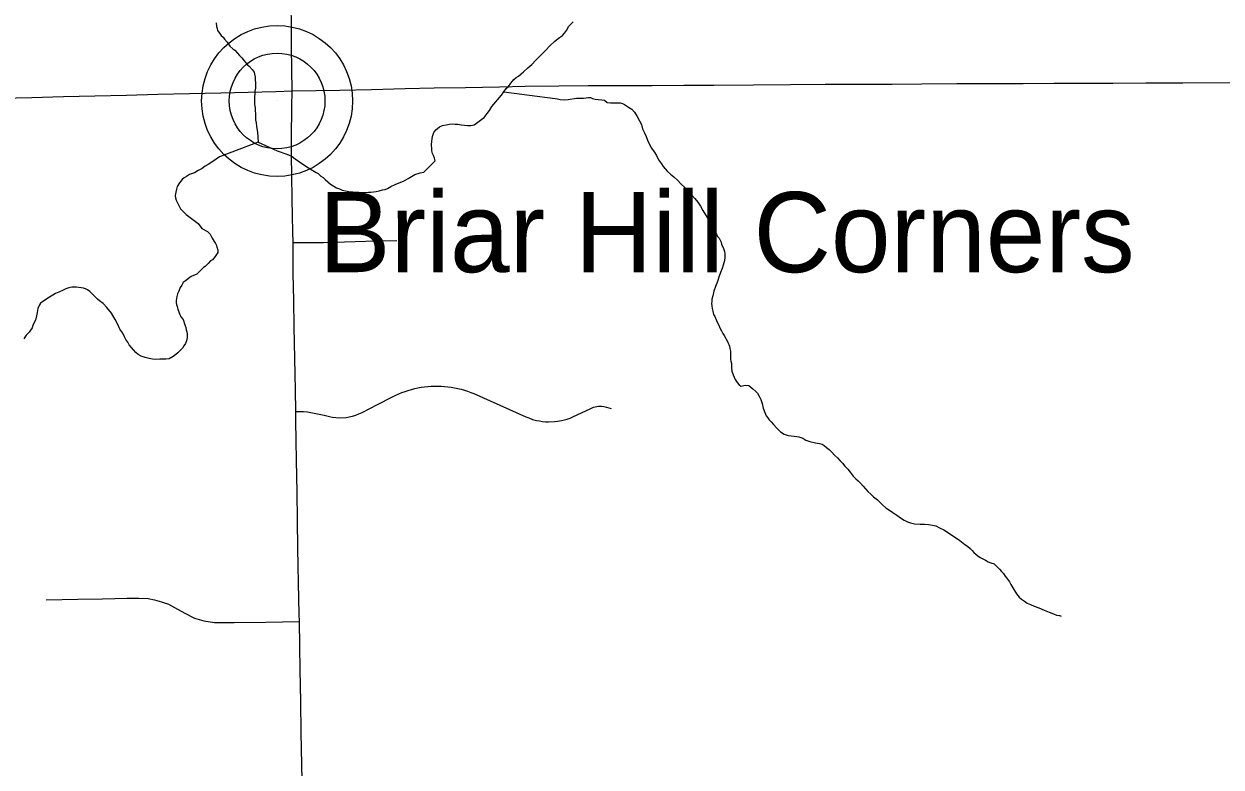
# Model space of a CAD drawing. Extents: x 103424 to 290657, y 38711 to 110967.
# Drawn here: x 214246.649 to 214247.239, y 40210.673 to 40211.04 of the extents above; entities that cross this region are included whole.
import ezdxf

# ---------------------------------------------------------------- set-up
doc = ezdxf.new("R2010")
doc.units = 0
for name, color, linetype in [('GM_X_County_Road', 7, 'Continuous'), ('GM_X_Major_River', 7, 'Continuous'), ('GM_X_Minor_River', 7, 'Continuous'), ('GM_X_State_Route', 7, 'Continuous'), ('GM_X_Township_Road', 7, 'Continuous'), ('GM_X_Unincorporated', 7, 'Continuous'), ('GM_X_Unincorporated_Location', 7, 'Continuous'), ('GM_X_Unincorporated_Text', 7, 'Continuous')]:
    doc.layers.add(name, color=color, linetype=linetype)

msp = doc.modelspace()

# ---------------------------------------------------------------- linework, layer by layer
at = {"layer": 'GM_X_County_Road'}
for points in [[(214246.78073, 40211.00676), (214246.7925, 40211.00687), (214246.80428, 40211.00699), (214246.8198, 40211.00744), (214246.83642, 40211.00782), (214246.85074, 40211.00815), (214246.86609, 40211.00842), (214246.88283, 40211.00871), (214246.89547, 40211.00903), (214246.91222, 40211.0092), (214246.92665, 40211.00934), (214246.94246, 40211.00929), (214246.95816, 40211.00934), (214246.97375, 40211.00952), (214246.98853, 40211.00957), (214247.0081, 40211.00969), (214247.02639, 40211.00986), (214247.04348, 40211.00994), (214247.06288, 40211.01003), (214247.0765, 40211.01006), (214247.09105, 40211.01018), (214247.10837, 40211.01025), (214247.12568, 40211.01032), (214247.14104, 40211.01038), (214247.15633, 40211.01044), (214247.171, 40211.0105), (214247.18514, 40211.01055), (214247.20142, 40211.01061), (214247.21966, 40211.01067), (214247.24459, 40211.01079)], [(214246.63691, 40211.00309), (214246.65244, 40211.00348), (214246.66797, 40211.00386), (214246.68349, 40211.00425), (214246.69902, 40211.00463), (214246.71455, 40211.00502), (214246.73008, 40211.00541), (214246.74561, 40211.0058), (214246.75911, 40211.00613), (214246.77261, 40211.00647), (214246.78073, 40211.00676)]]:
    msp.add_lwpolyline(points, dxfattribs=at)
at = {"layer": 'GM_X_Major_River'}
for points in [[(214246.88496, 40211.00629), (214246.88626, 40211.00783), (214246.88738, 40211.0088), (214246.88849, 40211.01053), (214246.88998, 40211.01226), (214246.89111, 40211.01323), (214246.89223, 40211.01401), (214246.89354, 40211.01517), (214246.89467, 40211.01614), (214246.89691, 40211.01808), (214246.89879, 40211.01963), (214246.90084, 40211.02176), (214246.90308, 40211.02408), (214246.90551, 40211.02659), (214246.90775, 40211.02891), (214246.91018, 40211.03123), (214246.91243, 40211.03298), (214246.91393, 40211.03395), (214246.91486, 40211.03511), (214246.91598, 40211.03646), (214246.91708, 40211.03857), (214246.91913, 40211.04069)], [(214246.76391, 40210.98143), (214246.77148, 40210.97799), (214246.7734, 40210.97707), (214246.77817, 40210.97544), (214246.77932, 40210.97508), (214246.78066, 40210.97434), (214246.7822, 40210.97323), (214246.78431, 40210.97174), (214246.78643, 40210.97025), (214246.78873, 40210.96877), (214246.79084, 40210.96748), (214246.79256, 40210.96655), (214246.79352, 40210.966), (214246.79488, 40210.96469), (214246.79603, 40210.96395), (214246.79699, 40210.96301), (214246.79834, 40210.96189), (214246.79969, 40210.96078), (214246.80123, 40210.95966), (214246.80257, 40210.95892), (214246.8041, 40210.95838), (214246.80544, 40210.95783), (214246.80696, 40210.95747), (214246.80868, 40210.95712), (214246.81058, 40210.95696), (214246.81362, 40210.95682), (214246.81552, 40210.95666), (214246.81837, 40210.95671), (214246.81951, 40210.95673), (214246.82083, 40210.95694), (214246.82216, 40210.95715), (214246.82367, 40210.95737), (214246.82519, 40210.95796), (214246.82651, 40210.95817), (214246.82764, 40210.95857), (214246.82934, 40210.95955), (214246.83141, 40210.96054), (214246.83348, 40210.96133), (214246.83556, 40210.96213), (214246.83782, 40210.96349), (214246.8412, 40210.96545), (214246.84385, 40210.96625), (214246.84555, 40210.96666), (214246.85115, 40210.97227), (214246.85094, 40210.9736), (214246.85035, 40210.97492), (214246.84995, 40210.97586), (214246.84955, 40210.97719), (214246.84953, 40210.97814), (214246.84931, 40210.98003), (214246.84947, 40210.98194), (214246.84964, 40210.98308), (214246.84981, 40210.98422), (214246.85054, 40210.98614), (214246.85147, 40210.98748), (214246.85334, 40210.98904), (214246.85485, 40210.98963), (214246.85655, 40210.99004), (214246.85826, 40210.99026), (214246.85977, 40210.99047), (214246.86111, 40210.9903), (214246.86243, 40210.99033), (214246.86396, 40210.98997), (214246.86567, 40210.98981), (214246.86719, 40210.98964), (214246.86871, 40210.98967), (214246.87042, 40210.98989), (214246.87154, 40210.99086), (214246.87285, 40210.99183), (214246.87417, 40210.9928), (214246.87529, 40210.99358), (214246.87678, 40210.99551), (214246.8779, 40210.99705), (214246.87919, 40210.99897), (214246.88385, 40211.00456), (214246.88496, 40211.00629)], [(214246.76391, 40210.98143), (214246.74496, 40210.97414), (214246.74327, 40210.97297), (214246.7412, 40210.9716), (214246.73932, 40210.97043), (214246.73782, 40210.96964), (214246.73632, 40210.96848), (214246.73443, 40210.9675), (214246.73256, 40210.96633), (214246.7301, 40210.96553), (214246.7286, 40210.96455), (214246.72747, 40210.96377), (214246.72653, 40210.963), (214246.72523, 40210.96145), (214246.72412, 40210.95953), (214246.72377, 40210.9582), (214246.72341, 40210.95686), (214246.72306, 40210.95514), (214246.72327, 40210.954), (214246.72348, 40210.95287), (214246.72564, 40210.94853), (214246.72679, 40210.94741), (214246.72853, 40210.94573), (214246.73046, 40210.94424), (214246.73238, 40210.94275), (214246.73431, 40210.94126), (214246.73625, 40210.93882), (214246.73893, 40210.93734), (214246.74028, 40210.93603), (214246.74126, 40210.93415), (214246.74224, 40210.93245), (214246.74301, 40210.93151), (214246.74341, 40210.93057), (214246.74362, 40210.92962), (214246.74402, 40210.9283), (214246.74404, 40210.92697), (214246.74274, 40210.92505), (214246.74144, 40210.9235), (214246.7405, 40210.92292), (214246.73938, 40210.92157), (214246.73789, 40210.92021), (214246.73695, 40210.91963), (214246.73583, 40210.91847), (214246.73377, 40210.91634), (214246.73095, 40210.91516), (214246.72963, 40210.91418), (214246.72813, 40210.91302), (214246.72701, 40210.91224), (214246.72627, 40210.91089), (214246.72553, 40210.90974), (214246.7248, 40210.90802), (214246.72425, 40210.90668), (214246.72389, 40210.90534), (214246.72372, 40210.90439), (214246.72354, 40210.90343), (214246.72356, 40210.90229), (214246.72377, 40210.90135), (214246.72397, 40210.9004), (214246.72438, 40210.89908), (214246.72498, 40210.89737), (214246.72577, 40210.8953), (214246.72693, 40210.89398), (214246.72774, 40210.89134), (214246.72833, 40210.89001), (214246.72854, 40210.88888), (214246.72874, 40210.88793), (214246.72895, 40210.88698), (214246.72898, 40210.88508), (214246.72863, 40210.88355), (214246.72808, 40210.88221), (214246.72734, 40210.88106), (214246.7266, 40210.87991), (214246.72529, 40210.87856), (214246.72436, 40210.87759), (214246.72342, 40210.87682), (214246.72211, 40210.87584), (214246.72004, 40210.87467), (214246.71852, 40210.87445), (214246.717, 40210.87443), (214246.71549, 40210.8744), (214246.71359, 40210.87437), (214246.71188, 40210.87453), (214246.71016, 40210.87489), (214246.70826, 40210.87523), (214246.70634, 40210.87596), (214246.70481, 40210.8767), (214246.70365, 40210.87782), (214246.70249, 40210.87913), (214246.70152, 40210.88026), (214246.70036, 40210.88157), (214246.69977, 40210.88289), (214246.6988, 40210.8842), (214246.69802, 40210.88552), (214246.69723, 40210.88722), (214246.69586, 40210.88929), (214246.69488, 40210.89118), (214246.69351, 40210.89401), (214246.69174, 40210.89721), (214246.68942, 40210.90002), (214246.68749, 40210.90189), (214246.68576, 40210.90319)], [(214246.68576, 40210.90319), (214246.68479, 40210.90413), (214246.68383, 40210.90506), (214246.68286, 40210.906), (214246.68189, 40210.90693), (214246.68093, 40210.90787), (214246.67978, 40210.90861), (214246.67882, 40210.90916), (214246.67786, 40210.90953), (214246.67444, 40210.91004), (214246.6733, 40210.91002), (214246.67216, 40210.91001), (214246.67065, 40210.9096), (214246.66913, 40210.90919), (214246.66782, 40210.90841), (214246.66574, 40210.90743), (214246.66404, 40210.90683), (214246.66273, 40210.90605), (214246.66104, 40210.90507), (214246.65935, 40210.9039), (214246.65766, 40210.90273), (214246.65672, 40210.90215), (214246.65616, 40210.90119), (214246.65543, 40210.89946), (214246.65508, 40210.89756), (214246.65473, 40210.89584), (214246.6542, 40210.89374), (214246.65346, 40210.89221), (214246.65291, 40210.89106), (214246.65255, 40210.88991), (214246.65181, 40210.88876), (214246.65107, 40210.88779), (214246.64958, 40210.88625), (214246.64847, 40210.88452)]]:
    msp.add_lwpolyline(points, dxfattribs=at)
at = {"layer": 'GM_X_Minor_River'}
for points in [[(214246.74328, 40211.04027), (214246.7435, 40211.03837), (214246.74371, 40211.03743), (214246.74391, 40211.03648), (214246.74508, 40211.03498), (214246.74566, 40211.03404), (214246.74663, 40211.0331), (214246.7474, 40211.03216), (214246.74876, 40211.03067), (214246.74993, 40211.02878), (214246.75147, 40211.02748), (214246.75243, 40211.02673), (214246.75359, 40211.02542), (214246.75476, 40211.02411), (214246.75591, 40211.02299), (214246.75708, 40211.02149), (214246.75785, 40211.02055), (214246.75863, 40211.01961), (214246.75959, 40211.01887), (214246.76095, 40211.01718), (214246.76192, 40211.01586)], [(214246.76192, 40211.01586), (214246.76213, 40211.01492), (214246.76253, 40211.0134), (214246.76255, 40211.01226), (214246.76258, 40211.01055), (214246.76262, 40211.00808), (214246.76227, 40211.00655), (214246.76229, 40211.00522), (214246.76213, 40211.0037), (214246.76216, 40211.00161), (214246.76219, 40210.9999), (214246.7624, 40210.99838), (214246.76243, 40210.99686), (214246.76264, 40210.99553), (214246.76267, 40210.99401), (214246.76269, 40210.99249), (214246.76291, 40210.99097), (214246.76313, 40210.98926), (214246.76334, 40210.98813), (214246.76355, 40210.98642), (214246.76391, 40210.98143)], [(214246.88496, 40211.00629), (214246.91027, 40211.0029), (214246.91141, 40211.00273), (214246.91275, 40211.00237), (214246.91503, 40211.00222), (214246.91674, 40211.00244), (214246.9209, 40211.00308), (214246.92261, 40211.0031), (214246.92432, 40211.00313), (214246.92565, 40211.00334), (214246.92679, 40211.00336), (214246.92774, 40211.00338), (214246.92869, 40211.00301), (214246.93003, 40211.00266), (214246.93155, 40211.00249), (214246.93326, 40211.00233), (214246.93459, 40211.00216), (214246.93594, 40211.00104), (214246.93765, 40211.00088), (214246.94031, 40211.00073), (214246.9424, 40211.00077), (214246.94355, 40211.00041), (214246.9445, 40211.00004), (214246.94643, 40210.99874), (214246.94815, 40210.99763), (214246.94951, 40210.99613), (214246.95068, 40210.99406), (214246.95186, 40210.99199), (214246.95284, 40210.9901), (214246.95344, 40210.98802), (214246.95443, 40210.98595), (214246.95521, 40210.98425), (214246.95582, 40210.98235), (214246.9566, 40210.98066), (214246.95778, 40210.9784), (214246.95914, 40210.97671), (214246.96031, 40210.97482), (214246.96129, 40210.97275), (214246.96266, 40210.97068), (214246.96363, 40210.96937), (214246.9646, 40210.96824), (214246.96576, 40210.96693), (214246.96711, 40210.96562), (214246.96884, 40210.96432), (214246.97058, 40210.96264), (214246.97232, 40210.96095), (214246.97425, 40210.95908), (214246.97773, 40210.95534), (214246.97909, 40210.95365), (214246.98064, 40210.95177), (214246.982, 40210.94989), (214246.98317, 40210.94782), (214246.98435, 40210.94556), (214246.98552, 40210.94387), (214246.98649, 40210.94255), (214246.98728, 40210.94047), (214246.98826, 40210.93897), (214246.98904, 40210.93746), (214246.98983, 40210.93614), (214246.99041, 40210.93501), (214246.99119, 40210.93407), (214246.99159, 40210.93313), (214246.99217, 40210.93219), (214246.99238, 40210.93105), (214246.99317, 40210.92954), (214246.99377, 40210.92746), (214246.99398, 40210.92651), (214246.994, 40210.9248), (214246.99385, 40210.9229), (214246.99348, 40210.92194), (214246.99312, 40210.9208), (214246.99258, 40210.91908), (214246.99185, 40210.91716), (214246.99112, 40210.91544), (214246.99041, 40210.91277), (214246.98931, 40210.91028), (214246.98859, 40210.90798), (214246.98806, 40210.90569), (214246.98752, 40210.90397), (214246.98754, 40210.90283), (214246.98736, 40210.90188), (214246.98757, 40210.90074), (214246.98778, 40210.89941), (214246.98799, 40210.89809), (214246.9884, 40210.89657), (214246.98899, 40210.89544), (214246.98978, 40210.89355), (214246.99037, 40210.89242), (214246.99096, 40210.89129), (214246.99155, 40210.88997), (214246.99233, 40210.88846), (214246.99293, 40210.88714), (214246.9937, 40210.8862), (214246.99547, 40210.88281), (214246.99626, 40210.88092), (214246.99647, 40210.87978), (214246.99668, 40210.87846), (214246.9967, 40210.87712), (214246.99673, 40210.8756), (214246.99675, 40210.87446), (214246.99695, 40210.87352)], [(214246.99695, 40210.87352), (214246.99716, 40210.87238), (214246.99718, 40210.87124), (214246.9972, 40210.8701), (214246.99742, 40210.86858), (214246.99802, 40210.86669), (214246.999, 40210.86442), (214246.99998, 40210.86292), (214247.00095, 40210.8618), (214247.00191, 40210.86124), (214247.00418, 40210.86166), (214247.0057, 40210.86149), (214247.00782, 40210.85982), (214247.00917, 40210.85851), (214247.01013, 40210.85776), (214247.01092, 40210.85625), (214247.0117, 40210.85456), (214247.01231, 40210.85267), (214247.01291, 40210.85039), (214247.01371, 40210.84812), (214247.01431, 40210.84661), (214247.01508, 40210.84549), (214247.01586, 40210.84455), (214247.01683, 40210.84361), (214247.01799, 40210.8423), (214247.01954, 40210.84043), (214247.02146, 40210.83875), (214247.0232, 40210.83744), (214247.0251, 40210.83691), (214247.02815, 40210.83657), (214247.02948, 40210.83641), (214247.03043, 40210.83623), (214247.03139, 40210.83587), (214247.03234, 40210.8355), (214247.03388, 40210.83458), (214247.03579, 40210.83385), (214247.03865, 40210.83333), (214247.04055, 40210.83298), (214247.04189, 40210.83262), (214247.04285, 40210.83187), (214247.04401, 40210.83094), (214247.04535, 40210.83001), (214247.0467, 40210.8287), (214247.04806, 40210.82721), (214247.04941, 40210.8259), (214247.05057, 40210.82459), (214247.05192, 40210.82328), (214247.05308, 40210.82177), (214247.05463, 40210.82028), (214247.05579, 40210.81878), (214247.05715, 40210.8169), (214247.05851, 40210.81559), (214247.05966, 40210.81447), (214247.06082, 40210.81335), (214247.06218, 40210.81185), (214247.06334, 40210.81053), (214247.0645, 40210.80922), (214247.06585, 40210.80791), (214247.0672, 40210.80661), (214247.06913, 40210.80512), (214247.07048, 40210.80381), (214247.07183, 40210.8025), (214247.07337, 40210.80119), (214247.0751, 40210.80008), (214247.07683, 40210.79897), (214247.07875, 40210.79767), (214247.08048, 40210.79637), (214247.0824, 40210.79507), (214247.08393, 40210.79433), (214247.08546, 40210.79379), (214247.08737, 40210.79325), (214247.09022, 40210.79311), (214247.09231, 40210.79314), (214247.0944, 40210.79298), (214247.0963, 40210.79263), (214247.09802, 40210.79228), (214247.09974, 40210.79136), (214247.10185, 40210.79044), (214247.10761, 40210.78655), (214247.10972, 40210.78506), (214247.11222, 40210.7832), (214247.11357, 40210.78227), (214247.11492, 40210.78115), (214247.11588, 40210.78022), (214247.11666, 40210.77928), (214247.11762, 40210.77835), (214247.11858, 40210.7776), (214247.11974, 40210.77667), (214247.12108, 40210.77612), (214247.12242, 40210.77538), (214247.12376, 40210.77464), (214247.1251, 40210.7741), (214247.12663, 40210.77355), (214247.12759, 40210.77281), (214247.12933, 40210.77093), (214247.1303, 40210.76981), (214247.13126, 40210.76887), (214247.13205, 40210.76755), (214247.13321, 40210.76605), (214247.13418, 40210.76474), (214247.13496, 40210.76342)], [(214247.13496, 40210.76342), (214247.13594, 40210.76173), (214247.1377, 40210.7589), (214247.13906, 40210.75721), (214247.14021, 40210.75628), (214247.14156, 40210.75516), (214247.1429, 40210.75423), (214247.14462, 40210.7535), (214247.14635, 40210.75277), (214247.14864, 40210.75186), (214247.15132, 40210.75076), (214247.1538, 40210.74985), (214247.15591, 40210.74893), (214247.15743, 40210.74839), (214247.15877, 40210.74822), (214247.15896, 40210.74823), (214247.15934, 40210.74804), (214247.15972, 40210.74786)]]:
    msp.add_lwpolyline(points, dxfattribs=at)
at = {"layer": 'GM_X_State_Route'}
for points in [[(214246.78073, 40211.00676), (214246.78057, 40211.01747), (214246.78041, 40211.02818), (214246.78034, 40211.03863), (214246.78027, 40211.04908), (214246.78032, 40211.06461), (214246.78036, 40211.08014), (214246.78038, 40211.1447), (214246.78051, 40211.15978), (214246.78049, 40211.16639), (214246.78061, 40211.17226), (214246.78068, 40211.18181), (214246.78081, 40211.19734), (214246.78089, 40211.20705), (214246.78097, 40211.21676), (214246.78108, 40211.29041), (214246.78115, 40211.30594), (214246.7812, 40211.31577), (214246.78124, 40211.32559), (214246.7813, 40211.33107)], [(214246.78574, 40210.65925), (214246.7855, 40210.67474), (214246.78523, 40210.69027), (214246.78496, 40210.7058), (214246.78469, 40210.72133), (214246.78449, 40210.73323), (214246.78428, 40210.74513), (214246.78422, 40210.74877), (214246.7839, 40210.7643), (214246.78371, 40210.77274), (214246.78354, 40210.78117), (214246.78335, 40210.79509), (214246.78317, 40210.80901), (214246.78292, 40210.82454), (214246.78275, 40210.83435), (214246.78259, 40210.84417), (214246.78257, 40210.84862), (214246.78239, 40210.85936), (214246.78207, 40210.87489), (214246.78176, 40210.89042), (214246.7815, 40210.90352), (214246.78123, 40210.91661), (214246.78119, 40210.93191), (214246.78099, 40210.93712), (214246.78083, 40210.94524), (214246.78067, 40210.95336), (214246.78056, 40210.96514), (214246.78047, 40210.97457), (214246.78041, 40210.98362), (214246.78056, 40210.9989), (214246.78073, 40211.00676)]]:
    msp.add_lwpolyline(points, dxfattribs=at)
at = {"layer": 'GM_X_Township_Road'}
for points in [[(214246.78119, 40210.93191), (214246.79621, 40210.93197), (214246.81174, 40210.93243), (214246.82206, 40210.93273), (214246.83238, 40210.93304)], [(214246.78257, 40210.84862), (214246.78635, 40210.84868), (214246.78824, 40210.84856), (214246.79645, 40210.84684), (214246.79904, 40210.84624), (214246.80065, 40210.84593), (214246.80231, 40210.84572), (214246.80394, 40210.84564), (214246.80726, 40210.84581), (214246.80889, 40210.84606), (214246.8105, 40210.84643), (214246.81206, 40210.84691), (214246.81361, 40210.8475), (214246.81522, 40210.84825), (214246.82273, 40210.85211), (214246.83024, 40210.85598), (214246.83173, 40210.85671), (214246.83325, 40210.85739), (214246.83477, 40210.85801), (214246.83633, 40210.85858), (214246.83789, 40210.85909), (214246.83948, 40210.85955), (214246.84109, 40210.85996), (214246.8427, 40210.86031), (214246.84434, 40210.86061), (214246.84597, 40210.86084), (214246.84761, 40210.86102), (214246.84927, 40210.86114), (214246.8509, 40210.86121), (214246.85422, 40210.86116), (214246.85587, 40210.86105), (214246.85751, 40210.86088), (214246.85914, 40210.86066), (214246.86078, 40210.86037), (214246.86239, 40210.86004), (214246.864, 40210.85964), (214246.86559, 40210.85919), (214246.86717, 40210.85869), (214246.86874, 40210.85812), (214246.87025, 40210.85752), (214246.88309, 40210.85178), (214246.89593, 40210.84605), (214246.8973, 40210.84549), (214246.89917, 40210.84483), (214246.90109, 40210.84432), (214246.90256, 40210.84402), (214246.90403, 40210.8438), (214246.9055, 40210.84365), (214246.90699, 40210.84359), (214246.90997, 40210.84369), (214246.91144, 40210.84385), (214246.91341, 40210.84419), (214246.91486, 40210.84454), (214246.91627, 40210.84496), (214246.91767, 40210.84546), (214246.91905, 40210.84602), (214246.92792, 40210.85024), (214246.92924, 40210.85077), (214246.93003, 40210.85107), (214246.93092, 40210.85121), (214246.93165, 40210.85128), (214246.93314, 40210.85124), (214246.93429, 40210.85113), (214246.9356, 40210.8509), (214246.93788, 40210.85013)], [(214246.65949, 40210.75585), (214246.67502, 40210.75615), (214246.68721, 40210.75638), (214246.69941, 40210.75662), (214246.70519, 40210.75667), (214246.70974, 40210.75653), (214246.71294, 40210.75585), (214246.71627, 40210.75483), (214246.71974, 40210.75374), (214246.72273, 40210.75218), (214246.72784, 40210.74925), (214246.73254, 40210.74689), (214246.73714, 40210.74549), (214246.74249, 40210.74467), (214246.75218, 40210.74478), (214246.76772, 40210.74495), (214246.776, 40210.74504), (214246.78428, 40210.74513)]]:
    msp.add_lwpolyline(points, dxfattribs=at)
at = {"layer": 'GM_X_Unincorporated'}
for radius in [0.0372, 0.02358]:
    msp.add_circle((214246.77329, 40211.00172), radius, dxfattribs=at)
at = {"layer": 'GM_X_Unincorporated_Location'}
msp.add_line((214246.77329, 40211.00172), (214246.77329, 40211.00172), dxfattribs=at)

# ---------------------------------------------------------------- texts
at = {"layer": 'GM_X_Unincorporated_Text'}
msp.add_text('Briar Hill Corners', height=0.0394886, rotation=0.00001, dxfattribs=at).set_placement((214246.79395, 40210.91735))

doc.saveas('drawing.dxf')
